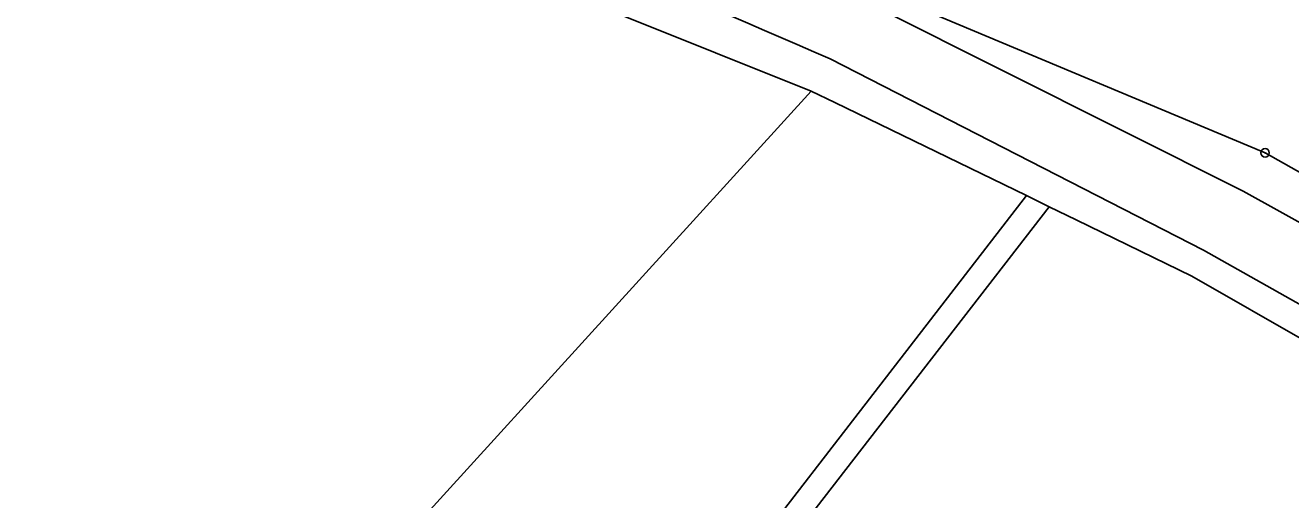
# Model space of a CAD drawing. Extents: x -504988 to -494607, y -1123820 to -1114018.
# Drawn here: x -502739.9 to -502590.5, y -1120154.4 to -1120098.4 of the extents above; entities that cross this region are included whole.
import ezdxf

# ---------------------------------------------------------------- set-up
doc = ezdxf.new("R2010")
doc.units = 0
for name, color, linetype in [('Hranice parcel', 7, 'Continuous'), ('Vnitřní kresba', 7, 'Continuous'), ('Značky bodu BP', 7, 'Continuous')]:
    doc.layers.add(name, color=color, linetype=linetype)

msp = doc.modelspace()

# ---------------------------------------------------------------- linework, layer by layer
at = {"layer": 'Hranice parcel'}
for p, q in [((-502792.18, -1120265.37), (-502647.12, -1120106.17)), ((-502621.7, -1120118.51), (-502619, -1120119.82)), ((-502619, -1120119.82), (-502720.66, -1120250.84))]:
    msp.add_line(p, q, dxfattribs=at)
for points in [[(-502647.12, -1120106.17), (-502680.82, -1120092.66), (-502696.71, -1120086.27), (-502709.13, -1120078.92), (-502728.91, -1120065.44)], [(-502633.38, -1120096.81), (-502593.53, -1120113.47), (-502546.85, -1120139.78), (-502543.64, -1120141.5)], [(-502647.12, -1120106.17), (-502644.34, -1120107.52), (-502621.7, -1120118.51)], [(-502621.7, -1120118.51), (-502672.5, -1120184.23), (-502723.25, -1120248.05), (-502776.17, -1120280.61)], [(-502560.51, -1120151.82), (-502602.16, -1120127.99), (-502615.82, -1120121.36), (-502619, -1120119.82)]]:
    msp.add_lwpolyline(points, dxfattribs=at)
at = {"layer": 'Vnitřní kresba'}
for p, q in [((-502596.11, -1120118), (-502638.91, -1120096.55)), ((-502644.86, -1120102.37), (-502600.8, -1120124.95)), ((-502554.82, -1120140.94), (-502596.11, -1120118)), ((-502600.8, -1120124.95), (-502558.71, -1120148.66))]:
    msp.add_line(p, q, dxfattribs=at)
msp.add_lwpolyline([(-502668.22, -1120092.31), (-502666.28, -1120093.15), (-502664.32, -1120093.99), (-502662.38, -1120094.82), (-502660.44, -1120095.66), (-502658.48, -1120096.51), (-502656.54, -1120097.34), (-502654.6, -1120098.18), (-502652.64, -1120099.02), (-502650.7, -1120099.85), (-502648.76, -1120100.69), (-502646.8, -1120101.53), (-502644.86, -1120102.37)], dxfattribs=at)
at = {"layer": 'Značky bodu BP'}
for radius in [0.5, 0.0303]:
    msp.add_circle((-502593.53, -1120113.47), radius, dxfattribs=at)

doc.saveas('drawing.dxf')
